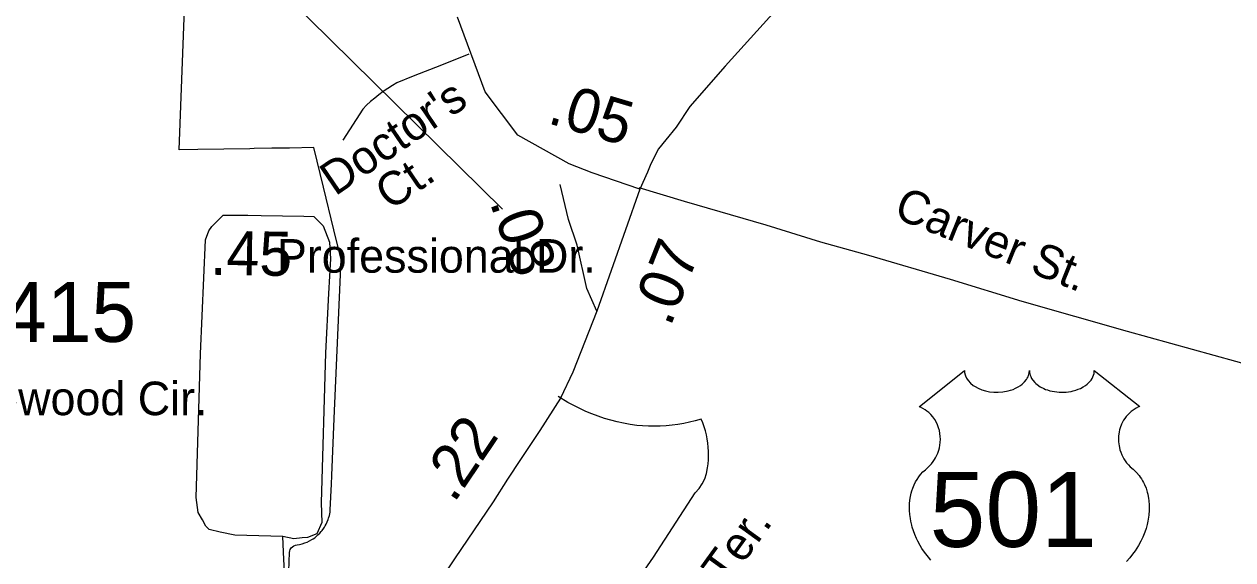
# Model space of a CAD drawing. Extents: x 1950930 to 2061844, y 904556 to 1017002.
# Drawn here: x 2003139 to 2006565, y 967100 to 968616 of the extents above; entities that cross this region are included whole.
import ezdxf

# ---------------------------------------------------------------- set-up
doc = ezdxf.new("R2010")
doc.units = 0
for name, color, linetype in [('Exist Boundary Political City Limit New', 7, 'Continuous'), ('Exist Road Non-System Type 51', 7, 'Continuous'), ('Exist Road Non-System Type 51 Label', 7, 'Continuous'), ('Exist Road Primary US Shield CELL', 7, 'Continuous'), ('Exist Road Primary US Shield Number Label', 7, 'Continuous'), ('Exist Road Primary US Structure Standard Bridge CELL', 7, 'Continuous'), ('Exist Road Secondary Type 51 Attributed', 7, 'Continuous'), ('Exist Road Secondary Type 51 Label', 7, 'Continuous'), ('Exist Road Secondary Type 51 Number Label', 7, 'Continuous'), ('Map Preparation Boundary City Limit Buffer Line', 7, 'Continuous')]:
    doc.layers.add(name, color=color, linetype=linetype)

msp = doc.modelspace()

# ---------------------------------------------------------------- linework, layer by layer
at = {"layer": 'Exist Boundary Political City Limit New'}
for points in [[(2003893.6, 967129.2), (2003896.4, 967133.3), (2003899.6, 967136.5), (2003903.2, 967139), (2003907.9, 967141.1), (2003913.2, 967142.2), (2003919.5, 967143.2), (2003927.2, 967145.1), (2003934.4, 967147.4), (2003941, 967149.9), (2003948.1, 967153.4), (2003954.8, 967157.1), (2003958.5, 967159.5), (2003962.6, 967162.4), (2003967.8, 967166.4), (2003971.9, 967170), (2003976.9, 967174.9), (2003981.1, 967179.8), (2003984, 967183.2), (2003988.4, 967189.2), (2003990.1, 967192.1), (2003992.4, 967195.6), (2003995.2, 967200.9), (2003998.1, 967206.8), (2004000.9, 967213.8), (2004002.2, 967218), (2004004.2, 967225.2), (2004005.2, 967229.6), (2004006.1, 967234.6), (2004006.9, 967241), (2004010, 967313.5), (2004011.1, 967338.4), (2004018.2, 967500), (2004038.1, 967949.9), (2004017.2, 968034.2), (2003987.2, 968155.1), (2003959.9, 968266.9), (2003891.6, 968265.7), (2003841.4, 968264.8), (2003791.4, 968263.9), (2003778.5, 968263.7), (2003631.2, 968261.1), (2003578.6, 968260.2), (2003593.4, 968658.8)], [(2003893.6, 967129.2), (2003896.4, 967133.3), (2003899.6, 967136.5), (2003903.2, 967139), (2003907.9, 967141.1), (2003913.2, 967142.2), (2003919.5, 967143.2), (2003927.2, 967145.1), (2003934.4, 967147.4), (2003941, 967149.9), (2003948.1, 967153.4), (2003954.8, 967157.1), (2003958.5, 967159.5), (2003962.6, 967162.4), (2003967.8, 967166.4), (2003971.9, 967170), (2003976.9, 967174.9), (2003981.1, 967179.8), (2003984, 967183.2), (2003988.4, 967189.2), (2003990.1, 967192.1), (2003992.4, 967195.6), (2003995.2, 967200.9), (2003998.1, 967206.8), (2004000.9, 967213.8), (2004002.2, 967218), (2004004.2, 967225.2), (2004005.2, 967229.6), (2004006.1, 967234.6), (2004006.9, 967241), (2004010, 967313.5), (2004011.1, 967338.4), (2004018.2, 967500), (2004038.1, 967949.9), (2004017.2, 968034.2), (2003987.2, 968155.1), (2003959.9, 968266.9), (2003891.6, 968265.7), (2003841.4, 968264.8), (2003791.4, 968263.9), (2003778.5, 968263.7), (2003631.2, 968261.1), (2003578.6, 968260.2), (2003593.4, 968658.8)], [(2003887.6, 967014.6), (2003890.8, 967120.1), (2003891.9, 967125), (2003893.6, 967129.2)], [(2003887.6, 967014.6), (2003890.8, 967120.1), (2003891.9, 967125), (2003893.6, 967129.2)]]:
    msp.add_lwpolyline(points, dxfattribs=at)
at = {"layer": 'Exist Road Non-System Type 51'}
for points in [[(2004399.9, 968531.7), (2004321.9, 968500.3), (2004242.2, 968469), (2004195.8, 968450.3), (2004182.8, 968442.5), (2004169.8, 968434.2), (2004157.2, 968425.5), (2004144.9, 968416.4), (2004132.8, 968406.9), (2004121.2, 968397), (2004109.8, 968386.8), (2004098.8, 968376.1), (2004042.2, 968287.8)], [(2007041.5, 967535.4), (2006901.8, 967576), (2006634.6, 967644.3), (2006266.4, 967746.4), (2005968.4, 967830.8), (2005765.2, 967893), (2005533.4, 967961.6), (2005397.2, 967998.9), (2005242.2, 968046.8), (2005011.1, 968114.2), (2004882.6, 968153.1)], [(2005057.9, 967497.8), (2005041.4, 967493.2), (2005025.2, 967489.2), (2005008.8, 967485.8), (2004992.2, 967483), (2004975.8, 967480.8), (2004959, 967479.2), (2004942.2, 967478.3), (2004925.6, 967477.9), (2004908.9, 967478.1), (2004892.2, 967479), (2004875.5, 967480.4), (2004856.9, 967483), (2004838.4, 967486.3), (2004820, 967490.3), (2004801.8, 967495), (2004783.8, 967500.3), (2004765.9, 967506.2), (2004748.2, 967512.8), (2004730.9, 967520.1), (2004713.9, 967527.9), (2004697.1, 967536.4), (2004680.6, 967545.5), (2004652.5, 967562.4)], [(2004836, 966981.9), (2004922.6, 967107), (2005041.5, 967289.8), (2005052.1, 967301.6), (2005061.1, 967314.7), (2005068.1, 967329), (2005073, 967344.1), (2005075.8, 967359.7), (2005077.5, 967371.4), (2005078.5, 967383.1), (2005079, 967394.9), (2005079, 967406.7), (2005078.2, 967418.4), (2005077.1, 967430.2), (2005075.2, 967441.8), (2005072.9, 967453.3), (2005070, 967464.8), (2005066.5, 967476), (2005062.4, 967487.1), (2005057.9, 967497.8)]]:
    msp.add_lwpolyline(points, dxfattribs=at)
at = {"layer": 'Exist Road Primary US Shield CELL'}
msp.add_lwpolyline([(2005709.4, 967098.8), (2005702.2, 967106.9), (2005690.9, 967121.5), (2005683.7, 967132.1), (2005679.1, 967139.8), (2005672.2, 967152.3), (2005668.5, 967160.1), (2005663.6, 967171.5), (2005659.8, 967181.9), (2005656.6, 967191.8), (2005654.9, 967198.1), (2005652.4, 967209.1), (2005651, 967216.9), (2005649.5, 967227.7), (2005648.7, 967239), (2005648.6, 967249.4), (2005648.8, 967258.1), (2005649.8, 967268.2), (2005651.5, 967278.9), (2005653.6, 967288.1), (2005655.4, 967294.7), (2005658.2, 967302.7), (2005661.8, 967311.6), (2005666, 967320.1), (2005670.1, 967327.2), (2005675.2, 967334.8), (2005680.2, 967341.3), (2005686.8, 967348.4), (2005693.6, 967354.9), (2005699.9, 967360), (2005707.3, 967367.3), (2005711.2, 967371.7), (2005715.9, 967377.9), (2005719.6, 967383.6), (2005722.5, 967388.7), (2005726.5, 967396.2), (2005728.8, 967401.8), (2005731.8, 967410.5), (2005733.2, 967416.6), (2005734.8, 967424.4), (2005735.8, 967431.8), (2005736.1, 967441), (2005735.9, 967448.6), (2005734.9, 967457.4), (2005733.2, 967466), (2005731.2, 967473.4), (2005728, 967481.9), (2005725.1, 967488.1), (2005720.2, 967496.6), (2005714.7, 967504.4), (2005709.1, 967510.8), (2005703.4, 967516.5), (2005697.9, 967520.7), (2005692.7, 967524.5), (2005686.2, 967528.4), (2005679.9, 967531.5), (2005675.9, 967533.1), (2005804.5, 967635.6), (2005804.8, 967630.2), (2005806.1, 967623.9), (2005807.1, 967620.7), (2005810.1, 967614.4), (2005814.9, 967607.1), (2005821.7, 967599.9), (2005829.4, 967593.5), (2005834.6, 967590.2), (2005843.3, 967585.5), (2005853.3, 967581.3), (2005864.4, 967578.1), (2005875.7, 967575.8), (2005888.1, 967574.5), (2005900.3, 967574.2), (2005913.5, 967575.2), (2005928.1, 967578), (2005934.8, 967579.8), (2005942.4, 967582.4), (2005949.3, 967585.3), (2005957, 967589.4), (2005963.2, 967593.3), (2005968, 967596.8), (2005974.8, 967603.3), (2005980.3, 967610.1), (2005982.5, 967613.9), (2005984.5, 967617.6), (2005987.2, 967625.3), (2005988, 967628.7), (2005988.5, 967635.8), (2005989, 967629.9), (2005989.6, 967626.1), (2005990.5, 967622.5), (2005992.1, 967618.6), (2005994.8, 967613.1), (2005997.8, 967608.6), (2006003.6, 967601.8), (2006007.1, 967598.5), (2006010.4, 967595.8), (2006019.1, 967589.8), (2006029.4, 967584.7), (2006034.4, 967582.4), (2006039.5, 967580.6), (2006046.1, 967578.6), (2006052.8, 967577.1), (2006059.5, 967575.9), (2006066.3, 967574.9), (2006073.3, 967574.4), (2006079, 967574.2), (2006086, 967574.3), (2006092.5, 967574.7), (2006099.1, 967575.5), (2006106.4, 967576.7), (2006112.2, 967578), (2006120, 967580), (2006127, 967582.5), (2006133.1, 967585.2), (2006141.1, 967589.4), (2006147.5, 967593.4), (2006152.2, 967597.2), (2006157.9, 967602.4), (2006163.2, 967608.5), (2006166.3, 967613), (2006168.5, 967617.6), (2006170.5, 967622.5), (2006171.8, 967627.7), (2006172.4, 967632.1), (2006172.5, 967636), (2006301.1, 967533.5), (2006298.1, 967532.4), (2006291.1, 967529), (2006285.6, 967525.7), (2006276.7, 967519.5), (2006272.9, 967516), (2006269.1, 967512.5), (2006265.6, 967508.7), (2006262.6, 967505.1), (2006258.8, 967499.9), (2006255.5, 967494.8), (2006252.2, 967489.1), (2006249.8, 967484.1), (2006245.9, 967473.8), (2006244, 967467.3), (2006242.8, 967461.7), (2006241.3, 967450.2), (2006240.9, 967444.8), (2006240.9, 967439.4), (2006241.2, 967433.7), (2006241.7, 967428.2), (2006242.7, 967422.5), (2006243.6, 967417.5), (2006245.2, 967411.3), (2006247.5, 967404.2), (2006250.3, 967397.3), (2006256.2, 967386.1), (2006263.7, 967374.7), (2006269.1, 967368.3), (2006274.4, 967362.8), (2006282.4, 967356.2), (2006286.7, 967352.4), (2006291.6, 967347.4), (2006299.7, 967338.1), (2006302.9, 967333.7), (2006306.2, 967328.7), (2006309.3, 967323.6), (2006312.3, 967318.2), (2006314.7, 967313.4), (2006319.2, 967302.4), (2006322.6, 967291.6), (2006324.1, 967286), (2006326.5, 967273.4), (2006327.4, 967267.2), (2006328.4, 967254.9), (2006328.4, 967240), (2006327.3, 967225.8), (2006324.6, 967209.4), (2006322.4, 967199.5), (2006319, 967188), (2006315.8, 967178), (2006309.9, 967163.4), (2006304.7, 967152.7), (2006297.9, 967140.3), (2006293.3, 967132.8), (2006287.9, 967124.7), (2006281.1, 967115.4), (2006273.2, 967105.6), (2006263.7, 967095.1)], dxfattribs=at)
at = {"layer": 'Exist Road Secondary Type 51 Attributed'}
msp.add_line((2004884.4, 968149), (2004762.3, 967803.4), dxfattribs=at)
for points in [[(2005287.7, 968676), (2005126.2, 968497.4), (2005026.3, 968383.5), (2004987.1, 968325.1), (2004957.9, 968289), (2004937.3, 968263.4), (2004915.8, 968221), (2004905.9, 968197), (2004884.4, 968149)], [(2004884.4, 968149), (2004749.1, 968195.6), (2004684.4, 968220.5), (2004538.3, 968302.5), (2004445.4, 968424.8), (2004367.2, 968636.1)], [(2004762.3, 967803.4), (2004734.5, 967867.7), (2004706.9, 967990.4), (2004682, 968063.2), (2004658.9, 968162.6)], [(2003872.2, 967165.4), (2003736.4, 967169.3), (2003694.4, 967178.1), (2003663.1, 967186), (2003654.3, 967194.8), (2003644.5, 967213.4), (2003632.8, 967233.9), (2003626.9, 967276), (2003639.1, 967683.4), (2003652.8, 968005.4), (2003663, 968031.4), (2003670.8, 968043.5), (2003703.1, 968075.1), (2003773.5, 968075.1), (2003811.4, 968074.5)], [(2003811.4, 968074.5), (2003932, 968072.6), (2003960.2, 968072.2), (2003986.6, 968045.8), (2004005, 967999.5), (2004007, 967951.7), (2004001.9, 967854.2), (2003993.1, 967685.5), (2003981.2, 967260.8), (2003982.7, 967205.5), (2003969, 967173.2), (2003942.6, 967162.5), (2003927, 967161.5), (2003903.5, 967159.6), (2003872.2, 967165.4)], [(2004762.3, 967803.4), (2004694.3, 967631.2), (2004659.2, 967557.2), (2004600.7, 967466.3), (2004545.6, 967384.2), (2004509.5, 967327.6), (2004468.5, 967264.1), (2004358.6, 967102.9), (2004319.1, 967042.6), (2004276.8, 966981), (2004171, 966822.3)], [(2003873.2, 966825), (2003873.5, 966835.8), (2003875.7, 966904.7), (2003877.6, 966949.7), (2003879.6, 967018.2), (2003875.5, 967100.4), (2003872.2, 967165.4)]]:
    msp.add_lwpolyline(points, dxfattribs=at)
at = {"layer": 'Exist Road Secondary Type 51 Number Label'}
msp.add_line((2004494.7, 968092.4), (2003607.9, 968966.1), dxfattribs=at)
at = {"layer": 'Map Preparation Boundary City Limit Buffer Line'}
for points in [[(2003893.6, 967129.2), (2003896.4, 967133.3), (2003899.6, 967136.5), (2003903.2, 967139), (2003907.9, 967141.1), (2003913.2, 967142.2), (2003919.5, 967143.2), (2003927.2, 967145.1), (2003934.4, 967147.4), (2003941, 967149.9), (2003948.1, 967153.4), (2003954.8, 967157.1), (2003958.5, 967159.5), (2003962.6, 967162.4), (2003967.8, 967166.4), (2003971.9, 967170), (2003976.9, 967174.9), (2003981.1, 967179.8), (2003984, 967183.2), (2003988.4, 967189.2), (2003990.1, 967192.1), (2003992.4, 967195.6), (2003995.2, 967200.9), (2003998.1, 967206.8), (2004000.9, 967213.8), (2004002.2, 967218), (2004004.2, 967225.2), (2004005.2, 967229.6), (2004006.1, 967234.6), (2004006.9, 967241), (2004010, 967313.5), (2004011.1, 967338.4), (2004018.2, 967500), (2004038.1, 967949.9), (2004017.2, 968034.2), (2003987.2, 968155.1), (2003959.9, 968266.9), (2003891.6, 968265.7), (2003841.4, 968264.8), (2003791.4, 968263.9), (2003778.5, 968263.7), (2003631.2, 968261.1), (2003578.6, 968260.2), (2003593.4, 968658.8)], [(2003887.6, 967014.6), (2003890.8, 967120.1), (2003891.9, 967125), (2003893.6, 967129.2)]]:
    msp.add_lwpolyline(points, dxfattribs=at)

# ---------------------------------------------------------------- texts
at = {"layer": 'Exist Road Non-System Type 51 Label'}
for s, rotation, p in [("Doctor's", 34.2895, (2004020.6, 968128)), ('   Ct.', 34.2895, (2004089.3, 968027.2)), ('Carver St.', 338.0574, (2005600.2, 968070.4)), ('Hillhaven Ter.', 54.1814, (2004804.3, 966570.4))]:
    msp.add_text(s, height=95, rotation=rotation, dxfattribs=at).set_placement(p)
at = {"layer": 'Exist Road Primary US Shield Number Label'}
msp.add_text('501', height=212.5, dxfattribs=at).set_placement((2005705.7, 967136.3))
at = {"layer": 'Exist Road Primary US Structure Standard Bridge CELL'}
for s, rotation, p in [('.05', 343.5264, (2004619.2, 968337)), ('.08', 288.8801, (2004458.1, 968112.3)), ('.45', 359.0998, (2003665.5, 967906.9)), ('.07', 68.4201, (2004970.5, 967756.7)), ('.22', 56.0926, (2004357.3, 967257.8))]:
    msp.add_text(s, height=125, rotation=rotation, dxfattribs=at).set_placement(p)
at = {"layer": 'Exist Road Secondary Type 51 Label'}
for s, p in [('Professional Dr.', (2003855.7, 967912.7)), ('Tanglewood Cir.', (2002733.8, 967509.2))]:
    msp.add_text(s, height=95, dxfattribs=at).set_placement(p)
at = {"layer": 'Exist Road Secondary Type 51 Number Label'}
msp.add_text('1415', height=170, dxfattribs=at).set_placement((2002950.5, 967716.7))

doc.saveas('drawing.dxf')
